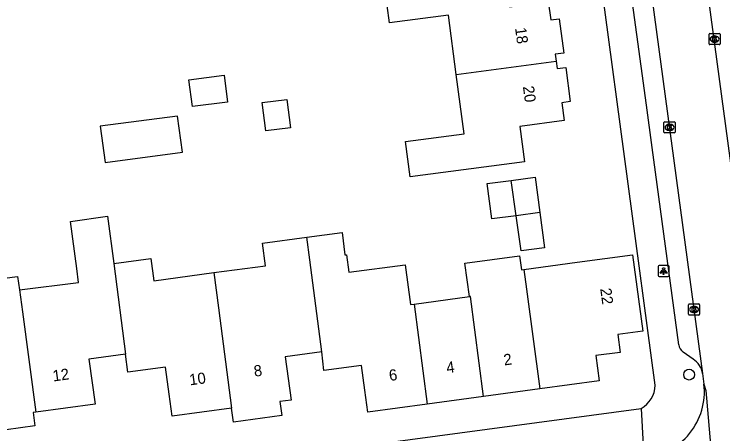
# Model space of a CAD drawing. Extents: x 163427 to 164190, y 380331 to 381641.
# Drawn here: x 163594.2 to 163657.9, y 381209.4 to 381247.1 of the extents above; entities that cross this region are included whole.
import ezdxf

# ---------------------------------------------------------------- set-up
doc = ezdxf.new("R2010")
doc.units = 0
for name, color, linetype in [('IMGEO_Boom', 7, 'Continuous'), ('IMGEO_Kolk', 7, 'Continuous'), ('IMGEO_Lichtpunt', 7, 'Continuous'), ('IMGEO_Pand', 7, 'Continuous'), ('IMGEO_Pand_nummerreeks', 7, 'Continuous'), ('IMGEO_Rijbaan_lokaal_open', 7, 'Continuous'), ('IMGEO_Voetpad_open', 7, 'Continuous')]:
    doc.layers.add(name, color=color, linetype=linetype)

msp = doc.modelspace()

# ---------------------------------------------------------------- linework, layer by layer
at = {"layer": 'IMGEO_Boom'}
msp.add_circle((163654.864, 381214.703), 0.489, dxfattribs=at)
at = {"layer": 'IMGEO_Kolk'}
for p, q in [((163656.649, 381244.446), (163656.649, 381245.298)), ((163656.724, 381245.372), (163657.576, 381245.372)), ((163657.137, 381245.152), (163657.162, 381245.152)), ((163657.65, 381245.298), (163657.65, 381244.446)), ((163657.576, 381244.372), (163656.724, 381244.372)), ((163657.16, 381244.592), (163657.135, 381244.592)), ((163652.601, 381236.508), (163652.601, 381237.36)), ((163652.676, 381237.434), (163653.528, 381237.434)), ((163653.602, 381237.36), (163653.602, 381236.508)), ((163653.089, 381237.214), (163653.114, 381237.214)), ((163653.528, 381236.434), (163652.676, 381236.434)), ((163653.112, 381236.654), (163653.087, 381236.654)), ((163654.805, 381220.132), (163654.805, 381220.984)), ((163654.88, 381221.058), (163655.732, 381221.058)), ((163655.293, 381220.838), (163655.318, 381220.838)), ((163655.806, 381220.984), (163655.806, 381220.132)), ((163655.316, 381220.278), (163655.291, 381220.278)), ((163655.732, 381220.058), (163654.88, 381220.058))]:
    msp.add_line(p, q, dxfattribs=at)
for points in [[(163656.649, 381244.446), (163656.649, 381245.298)], [(163656.724, 381245.372), (163657.576, 381245.372)], [(163656.97, 381245.072), (163657.093, 381245.072), (163657.093, 381244.921), (163657.223, 381245.072), (163657.387, 381245.072), (163657.241, 381244.921), (163657.394, 381244.672), (163657.242, 381244.672), (163657.157, 381244.836), (163657.093, 381244.769), (163657.093, 381244.672), (163656.97, 381244.672), (163656.97, 381245.072)], [(163657.65, 381245.298), (163657.65, 381244.446)], [(163657.576, 381244.372), (163656.724, 381244.372)], [(163652.601, 381236.508), (163652.601, 381237.36)], [(163652.676, 381237.434), (163653.528, 381237.434)], [(163653.602, 381237.36), (163653.602, 381236.508)], [(163652.922, 381237.134), (163653.045, 381237.134), (163653.045, 381236.983), (163653.175, 381237.134), (163653.339, 381237.134), (163653.193, 381236.983), (163653.346, 381236.734), (163653.194, 381236.734), (163653.109, 381236.898), (163653.045, 381236.831), (163653.045, 381236.734), (163652.922, 381236.734), (163652.922, 381237.134)], [(163653.528, 381236.434), (163652.676, 381236.434)], [(163654.805, 381220.132), (163654.805, 381220.984)], [(163654.88, 381221.058), (163655.732, 381221.058)], [(163655.126, 381220.758), (163655.249, 381220.758), (163655.249, 381220.607), (163655.379, 381220.758), (163655.543, 381220.758), (163655.397, 381220.607), (163655.55, 381220.358), (163655.398, 381220.358), (163655.313, 381220.522), (163655.249, 381220.455), (163655.249, 381220.358), (163655.126, 381220.358), (163655.126, 381220.758)], [(163655.806, 381220.984), (163655.806, 381220.132)], [(163655.732, 381220.058), (163654.88, 381220.058)]]:
    msp.add_lwpolyline(points, dxfattribs=at)
for centre, start, end in [((163656.726, 381245.296), 91.55205, 178.44795), ((163656.726, 381245.296), 91.55205, 178.44795), ((163657.574, 381245.296), 1.55205, 88.44795), ((163657.574, 381245.296), 1.55205, 88.44795), ((163656.726, 381244.448), 181.55205, 268.44795), ((163656.726, 381244.448), 181.55205, 268.44795), ((163657.574, 381244.448), 271.55205, 358.44795), ((163657.574, 381244.448), 271.55205, 358.44795), ((163652.678, 381237.358), 91.55205, 178.44795), ((163652.678, 381237.358), 91.55205, 178.44795), ((163653.526, 381237.358), 1.55205, 88.44795), ((163653.526, 381237.358), 1.55205, 88.44795), ((163652.678, 381236.51), 181.55205, 268.44795), ((163652.678, 381236.51), 181.55205, 268.44795), ((163653.526, 381236.51), 271.55205, 358.44795), ((163653.526, 381236.51), 271.55205, 358.44795), ((163654.882, 381220.982), 91.55205, 178.44795), ((163654.882, 381220.982), 91.55205, 178.44795), ((163655.73, 381220.982), 1.55205, 88.44795), ((163655.73, 381220.982), 1.55205, 88.44795), ((163654.882, 381220.134), 181.55205, 268.44795), ((163654.882, 381220.134), 181.55205, 268.44795), ((163655.73, 381220.134), 271.55205, 358.44795), ((163655.73, 381220.134), 271.55205, 358.44795)]:
    msp.add_arc(centre, 0.0765, start, end, dxfattribs=at)
for centre, major_axis, ratio, start_param, end_param in [((163657.136, 381244.872), (-0.387, 0.002), 0.722429, 4.712389, 7.853982), ((163657.161, 381244.872), (-0.39, 0.002), 0.717154, 1.570796, 4.712389), ((163653.088, 381236.934), (-0.387, 0.002), 0.722429, 4.712389, 7.853982), ((163653.113, 381236.934), (-0.39, 0.002), 0.717154, 1.570796, 4.712389), ((163655.292, 381220.558), (-0.387, 0.002), 0.722429, 4.712389, 7.853982), ((163655.317, 381220.558), (-0.39, 0.002), 0.717154, 1.570796, 4.712389)]:
    msp.add_ellipse(centre, major_axis=major_axis, ratio=ratio, start_param=start_param, end_param=end_param, dxfattribs=at)
at = {"layer": 'IMGEO_Lichtpunt'}
for p, q in [((163652.067, 381224.42), (163652.067, 381223.613)), ((163652.067, 381224.42), (163652.067, 381223.613)), ((163652.969, 381224.515), (163652.161, 381224.515)), ((163652.969, 381224.515), (163652.161, 381224.515)), ((163653.063, 381223.613), (163653.063, 381224.42)), ((163653.063, 381223.613), (163653.063, 381224.42)), ((163652.161, 381223.519), (163652.969, 381223.519)), ((163652.161, 381223.519), (163652.969, 381223.519))]:
    msp.add_line(p, q, dxfattribs=at)
for points in [[(163652.441, 381224.084), (163652.48, 381224.056), (163652.292, 381223.794), (163652.254, 381223.821), (163652.441, 381224.084)], [(163652.543, 381224.036), (163652.59, 381224.036), (163652.59, 381223.714), (163652.543, 381223.714), (163652.543, 381224.036)], [(163652.653, 381224.056), (163652.691, 381224.083), (163652.878, 381223.821), (163652.839, 381223.793), (163652.653, 381224.056)]]:
    msp.add_lwpolyline(points, dxfattribs=at)
msp.add_circle((163652.566, 381224.218), 0.0994, dxfattribs=at)
for centre, start, end in [((163652.161, 381224.42), 90, 180), ((163652.161, 381224.42), 90, 180), ((163652.969, 381224.42), 0, 90), ((163652.969, 381224.42), 0, 90), ((163652.161, 381223.613), 180, 270), ((163652.161, 381223.613), 180, 270), ((163652.969, 381223.613), 270, 0), ((163652.969, 381223.613), 270, 360)]:
    msp.add_arc(centre, 0.0946, start, end, dxfattribs=at)
at = {"layer": 'IMGEO_Pand'}
for points in [[(163633.929, 381241.681), (163633.221, 381247.027), (163627.921, 381246.317), (163627.499, 381249.466), (163631.233, 381250), (163634.961, 381250.533), (163638.286, 381251.008), (163638.72, 381247.779), (163640.318, 381247.992), (163642.2, 381248.243), (163642.421, 381246.592), (163643.184, 381246.694), (163643.598, 381243.612), (163642.834, 381243.51), (163642.918, 381242.88)], [(163642.918, 381242.88), (163643.008, 381242.211), (163643.772, 381242.314), (163644.182, 381239.251), (163643.419, 381239.149), (163643.634, 381237.543), (163639.629, 381237.013), (163640.049, 381233.841), (163629.78, 381232.481), (163629.359, 381235.653), (163634.635, 381236.352), (163633.929, 381241.681)], [(163633.929, 381241.681), (163642.918, 381242.88)], [(163610.209, 381238.796), (163609.902, 381241.215), (163613.07, 381241.617), (163613.377, 381239.198), (163610.209, 381238.796)], [(163616.477, 381239.163), (163618.711, 381239.446), (163619.035, 381236.893), (163616.801, 381236.609), (163616.477, 381239.163)], [(163608.877, 381237.953), (163601.928, 381237.039), (163602.356, 381233.785), (163609.305, 381234.7), (163608.877, 381237.953)], [(163638.858, 381232.16), (163641.012, 381232.445), (163641.432, 381229.273)], [(163639.311, 381228.992), (163637.129, 381228.703), (163636.709, 381231.875), (163638.858, 381232.16)], [(163639.311, 381228.992), (163638.858, 381232.16)], [(163641.432, 381229.273), (163641.851, 381226.107), (163639.763, 381225.831), (163639.311, 381228.992)], [(163641.432, 381229.273), (163639.311, 381228.992)], [(163594.664, 381222.332), (163599.982, 381222.993), (163599.816, 381224.229), (163599.244, 381228.478), (163602.574, 381228.937), (163603.147, 381224.687)], [(163620.497, 381227.058), (163623.658, 381227.485), (163623.919, 381225.461), (163624.069, 381225.481), (163624.282, 381223.903), (163629.333, 381224.586), (163629.819, 381220.997), (163630.146, 381221.041)], [(163612.13, 381223.871), (163616.786, 381224.496), (163616.505, 381226.518), (163620.497, 381227.058)], [(163621.829, 381216.752), (163620.759, 381225.033), (163620.497, 381227.058)], [(163635.117, 381221.714), (163634.711, 381224.721), (163639.627, 381225.386), (163639.797, 381224.131), (163640.003, 381224.159)], [(163640.003, 381224.159), (163644.812, 381224.805), (163649.767, 381225.471), (163650.69, 381218.601), (163648.443, 381218.298), (163648.666, 381216.688), (163646.474, 381216.418), (163646.784, 381214.135), (163641.435, 381213.411)], [(163603.147, 381224.687), (163606.474, 381225.145), (163606.745, 381223.13), (163612.13, 381223.871)], [(163603.147, 381224.687), (163604.204, 381216.537)], [(163640.003, 381224.159), (163640.256, 381222.389), (163641.435, 381213.411)], [(163586.138, 381222.481), (163589.314, 381222.876), (163594.498, 381223.521), (163594.664, 381222.332)], [(163612.13, 381223.871), (163612.569, 381220.706), (163613.737, 381211.694)], [(163594.664, 381222.332), (163594.936, 381220.349), (163596.121, 381211.323)], [(163630.146, 381221.041), (163635.117, 381221.714)], [(163636.381, 381212.727), (163635.2, 381221.725), (163635.117, 381221.714)], [(163630.146, 381221.041), (163631.327, 381212.042)], [(163604.204, 381216.537), (163600.912, 381216.093), (163601.457, 381212.049), (163596.121, 381211.323)], [(163613.737, 381211.694), (163608.383, 381210.973), (163608.116, 381212.956), (163607.79, 381215.374), (163604.412, 381214.919), (163604.204, 381216.537)], [(163621.829, 381216.752), (163618.548, 381216.308), (163619.074, 381212.413), (163618.074, 381212.278), (163618.243, 381211.027), (163613.899, 381210.442), (163613.737, 381211.694)], [(163631.327, 381212.042), (163625.983, 381211.319), (163625.713, 381213.311), (163625.414, 381215.521), (163622.036, 381215.065), (163621.829, 381216.752)], [(163596.121, 381211.323), (163595.889, 381211.291), (163596.051, 381210.087), (163592.136, 381209.56), (163591.975, 381210.759), (163590.756, 381210.593), (163590.439, 381212.942), (163590.212, 381214.63), (163587.227, 381214.253)], [(163641.435, 381213.411), (163636.381, 381212.727)], [(163636.381, 381212.727), (163631.327, 381212.042)]]:
    msp.add_lwpolyline(points, dxfattribs=at)
at = {"layer": 'IMGEO_Rijbaan_lokaal_open'}
for points in [[(163660.901, 381216.818), (163656.419, 381250), (163652.592, 381278.335)], [(163648.333, 381272.373), (163651.337, 381250), (163656.063, 381214.795)], [(163656.063, 381214.795), (163656.199, 381213.848)], [(163656.199, 381213.848), (163656.365, 381213.282), (163657.589, 381199.034)]]:
    msp.add_lwpolyline(points, dxfattribs=at)
msp.add_arc((163650.326, 381213.16), 5.913, 274.59535, 6.68283, dxfattribs=at)
at = {"layer": 'IMGEO_Voetpad_open'}
for points in [[(163651.809, 381213.741), (163646.941, 381250), (163643.825, 381273.212)], [(163653.929, 381217.394), (163651.537, 381235.124), (163651.026, 381238.914), (163649.69, 381248.812), (163649.53, 381250), (163649.183, 381252.573), (163646.915, 381269.387)], [(163655.229, 381216.096), (163654.333, 381216.729)], [(163590.675, 381203.614), (163650.544, 381211.665)], [(163650.544, 381211.665), (163650.8, 381207.266)]]:
    msp.add_lwpolyline(points, dxfattribs=at)
for centre, radius, start, end in [((163654.9, 381217.529), 0.98, 187.89375, 234.66518), ((163654.16, 381214.493), 1.927, 9.01987, 56.30355), ((163649.441, 381213.761), 2.368, 297.76466, 359.52368)]:
    msp.add_arc(centre, radius, start, end, dxfattribs=at)

# ---------------------------------------------------------------- texts
at = {"layer": 'IMGEO_Pand_nummerreeks'}
for s, rotation, p in [('18', 277.63322, (163639.21, 381245.858)), ('20', 277.63322, (163639.915, 381240.598)), ('22', 277.652, (163646.867, 381222.421)), ('2', 7.71201, (163638.247, 381215.522)), ('4', 7.71201, (163633.098, 381214.826)), ('12', 7.7482, (163597.711, 381214.083)), ('8', 7.6719, (163615.795, 381214.514)), ('6', 7.71201, (163627.947, 381214.128)), ('10', 7.67116, (163609.994, 381213.733))]:
    msp.add_text(s, height=1, rotation=rotation, dxfattribs=at).set_placement(p)

doc.saveas('drawing.dxf')
